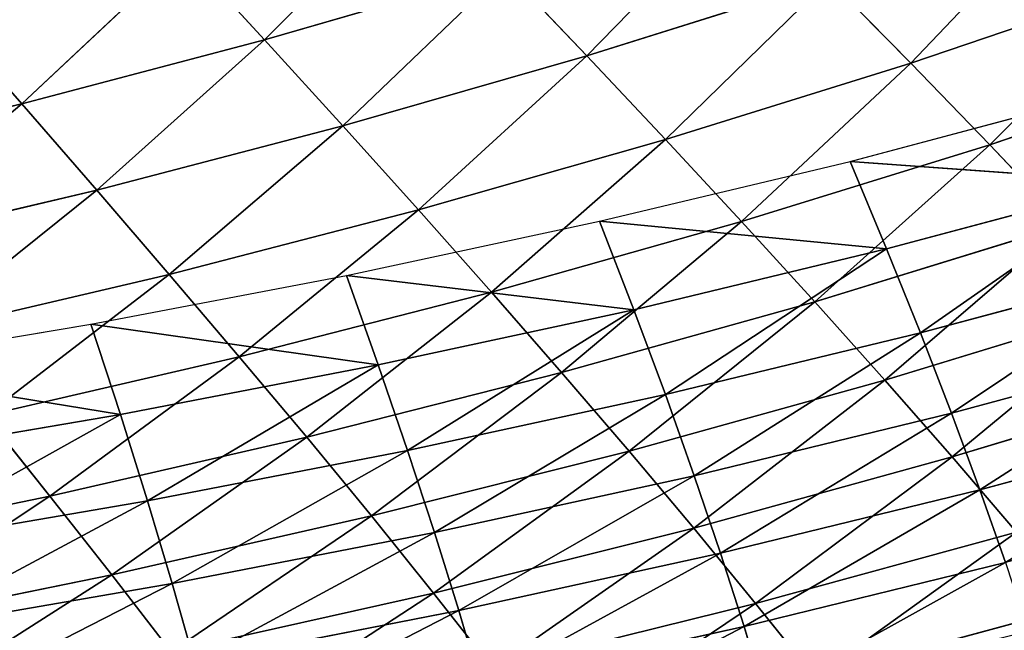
# Model space of a CAD drawing. Extents: x 0 to 605, y 0 to 400.
# Tile 770 of 1056: x 432 to 455, y 23 to 37. Entities that reach past the tile are written whole.
import ezdxf

# ---------------------------------------------------------------- set-up
doc = ezdxf.new("R2010")
doc.units = 0
doc.header["$LTSCALE"] = 25.4
doc.layers.get('0').update_dxf_attribs({"linetype": 'CONTINUOUS'})

# ---------------------------------------------------------------- blocks, each defined once
blk = doc.blocks.new('ATLANTA610_-_S_STL')
at = {"color": 0}
for p, q in [((451.24, 104.037, 378.118), (449.849, 100.148, 376.387)), ((451.24, 104.037, 378.118), (449.849, 100.148, 376.387)), ((451.24, 104.037, 378.118), (457.417, 103.946, 376.444)), ((451.24, 104.037, 378.118), (457.417, 103.946, 376.444)), ((443.68, 100.261, 377.911), (442.285, 96.485, 376.143)), ((443.68, 100.261, 377.911), (442.285, 96.485, 376.143)), ((449.849, 100.148, 376.387), (443.68, 100.261, 377.911)), ((449.849, 100.148, 376.387), (443.68, 100.261, 377.911)), ((449.849, 100.148, 376.387), (448.396, 96.353, 374.62)), ((449.849, 100.148, 376.387), (448.396, 96.353, 374.62)), ((455.971, 100.036, 374.715), (449.849, 100.148, 376.387)), ((455.971, 100.036, 374.715), (449.849, 100.148, 376.387)), ((455.971, 100.036, 374.715), (454.46, 96.222, 372.95)), ((455.971, 100.036, 374.715), (454.46, 96.222, 372.95)), ((436.133, 96.618, 377.525), (434.739, 92.958, 375.719)), ((436.133, 96.618, 377.525), (434.739, 92.958, 375.719)), ((436.133, 96.618, 377.525), (442.285, 96.485, 376.143)), ((436.133, 96.618, 377.525), (442.285, 96.485, 376.143)), ((442.285, 96.485, 376.143), (440.829, 92.807, 374.336)), ((442.285, 96.485, 376.143), (440.829, 92.807, 374.336)), ((442.285, 96.485, 376.143), (448.396, 96.353, 374.62)), ((442.285, 96.485, 376.143), (448.396, 96.353, 374.62)), ((448.396, 96.353, 374.62), (446.878, 92.657, 372.814)), ((448.396, 96.353, 374.62), (446.878, 92.657, 372.814)), ((448.396, 96.353, 374.62), (454.46, 96.222, 372.95)), ((448.396, 96.353, 374.62), (454.46, 96.222, 372.95)), ((454.46, 96.222, 372.95), (452.882, 92.509, 371.148)), ((454.46, 96.222, 372.95), (452.882, 92.509, 371.148)), ((454.46, 96.222, 372.95), (460.472, 96.092, 371.13)), ((454.46, 96.222, 372.95), (460.472, 96.092, 371.13)), ((434.739, 92.958, 375.719), (428.614, 93.111, 376.969)), ((434.739, 92.958, 375.719), (428.614, 93.111, 376.969)), ((434.739, 92.958, 375.719), (433.286, 89.4, 373.872)), ((434.739, 92.958, 375.719), (433.286, 89.4, 373.872)), ((440.829, 92.807, 374.336), (434.739, 92.958, 375.719)), ((440.829, 92.807, 374.336), (434.739, 92.958, 375.719)), ((440.829, 92.807, 374.336), (439.311, 89.232, 372.489)), ((440.829, 92.807, 374.336), (439.311, 89.232, 372.489)), ((446.878, 92.657, 372.814), (440.829, 92.807, 374.336)), ((446.878, 92.657, 372.814), (440.829, 92.807, 374.336)), ((446.878, 92.657, 372.814), (445.296, 89.066, 370.97)), ((446.878, 92.657, 372.814), (445.296, 89.066, 370.97)), ((452.882, 92.509, 371.148), (446.878, 92.657, 372.814)), ((452.882, 92.509, 371.148), (446.878, 92.657, 372.814)), ((452.882, 92.509, 371.148), (451.236, 88.902, 369.308)), ((452.882, 92.509, 371.148), (451.236, 88.902, 369.308)), ((458.834, 92.362, 369.334), (452.882, 92.509, 371.148)), ((458.834, 92.362, 369.334), (452.882, 92.509, 371.148)), ((433.286, 89.4, 373.872), (427.228, 89.569, 375.123)), ((433.286, 89.4, 373.872), (427.228, 89.569, 375.123)), ((433.286, 89.4, 373.872), (431.774, 85.947, 371.981)), ((433.286, 89.4, 373.872), (431.774, 85.947, 371.981)), ((439.311, 89.232, 372.489), (433.286, 89.4, 373.872)), ((439.311, 89.232, 372.489), (433.286, 89.4, 373.872)), ((439.311, 89.232, 372.489), (437.73, 85.765, 370.599)), ((439.311, 89.232, 372.489), (437.73, 85.765, 370.599)), ((445.296, 89.066, 370.97), (439.311, 89.232, 372.489)), ((445.296, 89.066, 370.97), (439.311, 89.232, 372.489)), ((445.296, 89.066, 370.97), (443.647, 85.584, 369.083)), ((445.296, 89.066, 370.97), (443.647, 85.584, 369.083)), ((451.236, 88.902, 369.308), (445.296, 89.066, 370.97)), ((451.236, 88.902, 369.308), (445.296, 89.066, 370.97)), ((451.236, 88.902, 369.308), (449.52, 85.406, 367.426)), ((451.236, 88.902, 369.308), (449.52, 85.406, 367.426)), ((457.125, 88.74, 367.5), (451.236, 88.902, 369.308)), ((457.125, 88.74, 367.5), (451.236, 88.902, 369.308)), ((457.125, 88.74, 367.5), (455.343, 85.23, 365.626)), ((457.125, 88.74, 367.5), (455.343, 85.23, 365.626)), ((437.73, 85.765, 370.599), (431.774, 85.947, 371.981)), ((437.73, 85.765, 370.599), (431.774, 85.947, 371.981)), ((437.73, 85.765, 370.599), (436.087, 82.409, 368.666)), ((437.73, 85.765, 370.599), (436.087, 82.409, 368.666)), ((443.647, 85.584, 369.083), (437.73, 85.765, 370.599)), ((443.647, 85.584, 369.083), (437.73, 85.765, 370.599)), ((443.647, 85.584, 369.083), (441.933, 82.216, 367.153)), ((443.647, 85.584, 369.083), (441.933, 82.216, 367.153)), ((449.52, 85.406, 367.426), (443.647, 85.584, 369.083)), ((449.52, 85.406, 367.426), (443.647, 85.584, 369.083)), ((449.52, 85.406, 367.426), (447.736, 82.026, 365.503)), ((449.52, 85.406, 367.426), (447.736, 82.026, 365.503)), ((455.343, 85.23, 365.626), (449.52, 85.406, 367.426)), ((455.343, 85.23, 365.626), (449.52, 85.406, 367.426)), ((455.343, 85.23, 365.626), (453.489, 81.838, 363.71)), ((455.343, 85.23, 365.626), (453.489, 81.838, 363.71)), ((461.108, 85.057, 363.677), (455.343, 85.23, 365.626)), ((461.108, 85.057, 363.677), (455.343, 85.23, 365.626)), ((436.087, 82.409, 368.666), (430.203, 82.605, 370.045)), ((436.087, 82.409, 368.666), (430.203, 82.605, 370.045)), ((436.087, 82.409, 368.666), (434.384, 79.17, 366.687)), ((436.087, 82.409, 368.666), (434.384, 79.17, 366.687)), ((441.933, 82.216, 367.153), (436.087, 82.409, 368.666)), ((441.933, 82.216, 367.153), (436.087, 82.409, 368.666)), ((441.933, 82.216, 367.153), (440.156, 78.966, 365.179)), ((441.933, 82.216, 367.153), (440.156, 78.966, 365.179)), ((447.736, 82.026, 365.503), (441.933, 82.216, 367.153)), ((447.736, 82.026, 365.503), (441.933, 82.216, 367.153)), ((447.736, 82.026, 365.503), (445.886, 78.765, 363.536)), ((447.736, 82.026, 365.503), (445.886, 78.765, 363.536)), ((453.489, 81.838, 363.71), (447.736, 82.026, 365.503)), ((453.489, 81.838, 363.71), (447.736, 82.026, 365.503)), ((453.489, 81.838, 363.71), (451.566, 78.568, 361.753)), ((453.489, 81.838, 363.71), (451.566, 78.568, 361.753)), ((459.186, 81.653, 361.772), (453.489, 81.838, 363.71)), ((459.186, 81.653, 361.772), (453.489, 81.838, 363.71)), ((434.384, 79.17, 366.687), (428.574, 79.375, 368.064)), ((434.384, 79.17, 366.687), (428.574, 79.375, 368.064)), ((434.384, 79.17, 366.687), (432.625, 76.049, 364.663)), ((434.384, 79.17, 366.687), (432.625, 76.049, 364.663)), ((440.156, 78.966, 365.179), (434.384, 79.17, 366.687)), ((440.156, 78.966, 365.179), (434.384, 79.17, 366.687)), ((440.156, 78.966, 365.179), (438.32, 75.837, 363.161)), ((440.156, 78.966, 365.179), (438.32, 75.837, 363.161)), ((445.886, 78.765, 363.536), (440.156, 78.966, 365.179)), ((445.886, 78.765, 363.536), (440.156, 78.966, 365.179)), ((445.886, 78.765, 363.536), (443.973, 75.628, 361.525)), ((445.886, 78.765, 363.536), (443.973, 75.628, 361.525)), ((451.566, 78.568, 361.753), (445.886, 78.765, 363.536)), ((451.566, 78.568, 361.753), (445.886, 78.765, 363.536)), ((432.625, 76.049, 364.663), (426.892, 76.263, 366.036)), ((432.625, 76.049, 364.663), (426.892, 76.263, 366.036)), ((432.625, 76.049, 364.663), (430.811, 73.05, 362.592)), ((432.625, 76.049, 364.663), (430.811, 73.05, 362.592)), ((438.32, 75.837, 363.161), (432.625, 76.049, 364.663)), ((432.625, 76.049, 364.663), (436.427, 72.832, 361.096)), ((438.32, 75.837, 363.161), (432.625, 76.049, 364.663)), ((432.625, 76.049, 364.663), (436.427, 72.832, 361.096)), ((438.32, 75.837, 363.161), (436.427, 72.832, 361.096)), ((438.32, 75.837, 363.161), (436.427, 72.832, 361.096)), ((443.973, 75.628, 361.525), (438.32, 75.837, 363.161)), ((443.973, 75.628, 361.525), (438.32, 75.837, 363.161)), ((450.069, 43.429, 378.562), (449.58, 36.085, 376.929)), ((450.069, 43.429, 378.562), (449.58, 36.085, 376.929)), ((443.39, 36.093, 378.289), (442.88, 28.79, 376.551)), ((443.39, 36.093, 378.289), (442.88, 28.79, 376.551)), ((443.39, 36.093, 378.289), (449.58, 36.085, 376.929)), ((443.39, 36.093, 378.289), (449.58, 36.085, 376.929)), ((449.58, 36.085, 376.929), (449.026, 28.783, 375.205)), ((449.58, 36.085, 376.929), (449.026, 28.783, 375.205)), ((449.58, 36.085, 376.929), (455.713, 36.077, 375.428)), ((449.58, 36.085, 376.929), (455.713, 36.077, 375.428)), ((455.713, 36.077, 375.428), (455.114, 28.776, 373.72)), ((455.713, 36.077, 375.428), (455.114, 28.776, 373.72)), ((436.681, 28.798, 377.763), (436.156, 21.54, 375.919)), ((436.681, 28.798, 377.763), (436.156, 21.54, 375.919)), ((436.681, 28.798, 377.763), (442.88, 28.79, 376.551)), ((436.681, 28.798, 377.763), (442.88, 28.79, 376.551)), ((442.88, 28.79, 376.551), (442.311, 21.533, 374.721)), ((442.88, 28.79, 376.551), (442.311, 21.533, 374.721)), ((442.88, 28.79, 376.551), (449.026, 28.783, 375.205)), ((442.88, 28.79, 376.551), (449.026, 28.783, 375.205)), ((449.026, 28.783, 375.205), (448.41, 21.527, 373.391)), ((449.026, 28.783, 375.205), (448.41, 21.527, 373.391)), ((449.026, 28.783, 375.205), (455.114, 28.776, 373.72)), ((449.026, 28.783, 375.205), (455.114, 28.776, 373.72)), ((455.114, 28.776, 373.72), (454.449, 21.521, 371.923)), ((455.114, 28.776, 373.72), (454.449, 21.521, 371.923)), ((455.114, 28.776, 373.72), (461.139, 28.77, 372.091)), ((455.114, 28.776, 373.72), (461.139, 28.77, 372.091)), ((429.95, 21.546, 376.989), (436.156, 21.54, 375.919)), ((429.95, 21.546, 376.989), (436.156, 21.54, 375.919)), ((429.95, 21.546, 376.989), (435.575, 14.329, 373.982)), ((429.95, 21.546, 376.989), (435.575, 14.329, 373.982)), ((436.156, 21.54, 375.919), (435.575, 14.329, 373.982)), ((436.156, 21.54, 375.919), (435.575, 14.329, 373.982)), ((436.156, 21.54, 375.919), (442.311, 21.533, 374.721)), ((436.156, 21.54, 375.919), (442.311, 21.533, 374.721)), ((436.156, 21.54, 375.919), (441.681, 14.324, 372.8)), ((436.156, 21.54, 375.919), (441.681, 14.324, 372.8)), ((442.311, 21.533, 374.721), (441.681, 14.324, 372.8)), ((442.311, 21.533, 374.721), (441.681, 14.324, 372.8)), ((442.311, 21.533, 374.721), (448.41, 21.527, 373.391)), ((442.311, 21.533, 374.721), (448.41, 21.527, 373.391)), ((442.311, 21.533, 374.721), (447.731, 14.319, 371.488)), ((442.311, 21.533, 374.721), (447.731, 14.319, 371.488)), ((448.41, 21.527, 373.391), (447.731, 14.319, 371.488)), ((448.41, 21.527, 373.391), (447.731, 14.319, 371.488)), ((448.41, 21.527, 373.391), (454.449, 21.521, 371.923)), ((448.41, 21.527, 373.391), (454.449, 21.521, 371.923)), ((454.449, 21.521, 371.923), (453.718, 14.315, 370.039)), ((454.449, 21.521, 371.923), (453.718, 14.315, 370.039)), ((454.449, 21.521, 371.923), (460.424, 21.515, 370.313)), ((454.449, 21.521, 371.923), (460.424, 21.515, 370.313)), ((429.415, 14.334, 375.037), (435.575, 14.329, 373.982)), ((434.938, 7.17, 371.953), (429.415, 14.334, 375.037)), ((434.938, 7.17, 371.953), (429.415, 14.334, 375.037)), ((429.415, 14.334, 375.037), (435.575, 14.329, 373.982)), ((434.938, 7.17, 371.953), (435.575, 14.329, 373.982)), ((434.938, 7.17, 371.953), (435.575, 14.329, 373.982)), ((435.575, 14.329, 373.982), (441.681, 14.324, 372.8)), ((440.993, 7.167, 370.79), (435.575, 14.329, 373.982)), ((440.993, 7.167, 370.79), (435.575, 14.329, 373.982)), ((435.575, 14.329, 373.982), (441.681, 14.324, 372.8)), ((440.993, 7.167, 370.79), (441.681, 14.324, 372.8)), ((440.993, 7.167, 370.79), (441.681, 14.324, 372.8)), ((441.681, 14.324, 372.8), (447.731, 14.319, 371.488)), ((446.99, 7.165, 369.497), (441.681, 14.324, 372.8)), ((446.99, 7.165, 369.497), (441.681, 14.324, 372.8)), ((441.681, 14.324, 372.8), (447.731, 14.319, 371.488)), ((446.99, 7.165, 369.497), (447.731, 14.319, 371.488)), ((446.99, 7.165, 369.497), (447.731, 14.319, 371.488)), ((447.731, 14.319, 371.488), (453.718, 14.315, 370.039)), ((452.924, 7.162, 368.069), (447.731, 14.319, 371.488)), ((452.924, 7.162, 368.069), (447.731, 14.319, 371.488)), ((447.731, 14.319, 371.488), (453.718, 14.315, 370.039)), ((452.924, 7.162, 368.069), (453.718, 14.315, 370.039)), ((452.924, 7.162, 368.069), (453.718, 14.315, 370.039)), ((453.718, 14.315, 370.039), (459.641, 14.311, 368.45)), ((458.791, 7.16, 366.502), (453.718, 14.315, 370.039)), ((458.791, 7.16, 366.502), (453.718, 14.315, 370.039)), ((453.718, 14.315, 370.039), (459.641, 14.311, 368.45)), ((434.938, 7.17, 371.953), (428.187, 0.066, 370.853)), ((434.938, 7.17, 371.953), (428.187, 0.066, 370.853)), ((428.827, 7.173, 372.991), (434.938, 7.17, 371.953)), ((428.827, 7.173, 372.991), (434.938, 7.17, 371.953)), ((434.938, 7.17, 371.953), (434.246, 0.066, 369.833)), ((434.938, 7.17, 371.953), (434.246, 0.066, 369.833)), ((440.993, 7.167, 370.79), (434.246, 0.066, 369.833)), ((440.993, 7.167, 370.79), (434.246, 0.066, 369.833)), ((434.938, 7.17, 371.953), (440.993, 7.167, 370.79)), ((434.938, 7.17, 371.953), (440.993, 7.167, 370.79)), ((440.993, 7.167, 370.79), (440.247, 0.066, 368.69)), ((440.993, 7.167, 370.79), (440.247, 0.066, 368.69)), ((446.99, 7.165, 369.497), (440.247, 0.066, 368.69)), ((446.99, 7.165, 369.497), (440.247, 0.066, 368.69)), ((440.993, 7.167, 370.79), (446.99, 7.165, 369.497)), ((440.993, 7.167, 370.79), (446.99, 7.165, 369.497)), ((446.99, 7.165, 369.497), (446.188, 0.066, 367.419)), ((446.99, 7.165, 369.497), (446.188, 0.066, 367.419)), ((446.99, 7.165, 369.497), (452.924, 7.162, 368.069)), ((446.99, 7.165, 369.497), (452.924, 7.162, 368.069)), ((452.924, 7.162, 368.069), (446.188, 0.066, 367.419)), ((452.924, 7.162, 368.069), (446.188, 0.066, 367.419)), ((452.924, 7.162, 368.069), (452.065, 0.066, 366.014)), ((452.924, 7.162, 368.069), (452.065, 0.066, 366.014)), ((458.791, 7.16, 366.502), (452.065, 0.066, 366.014)), ((458.791, 7.16, 366.502), (452.065, 0.066, 366.014)), ((452.924, 7.162, 368.069), (458.791, 7.16, 366.502)), ((452.924, 7.162, 368.069), (458.791, 7.16, 366.502)), ((428.187, 0.066, 370.853), (434.246, 0.066, 369.833)), ((434.246, 0.066, 369.833), (440.247, 0.066, 368.69)), ((440.247, 0.066, 368.69), (446.188, 0.066, 367.419)), ((446.188, 0.066, 367.419), (452.065, 0.066, 366.014)), ((452.065, 0.066, 366.014), (457.874, 0.066, 364.472))]:
    blk.add_line(p, q, dxfattribs=at)
mesh = blk.add_polyface(dxfattribs=at)
corners = [(452.569, 108.017, 379.816), (457.417, 103.946, 376.444), (451.24, 104.037, 378.118), (458.798, 107.947, 378.14)]
mesh.append_faces([[corners[k] for k in face] for face in [(0, 1, 2), (1, 0, 3)]], dxfattribs={"vtx0": -1, "color": 0})
mesh = blk.add_polyface(dxfattribs=at)
corners = [(445.015, 104.13, 379.642), (449.849, 100.148, 376.387), (443.68, 100.261, 377.911), (451.24, 104.037, 378.118)]
mesh.append_faces([[corners[k] for k in face] for face in [(0, 1, 2), (1, 0, 3)]], dxfattribs={"vtx0": -1, "color": 0})
mesh = blk.add_polyface(dxfattribs=at)
corners = [(451.24, 104.037, 378.118), (455.971, 100.036, 374.715), (449.849, 100.148, 376.387), (457.417, 103.946, 376.444)]
mesh.append_faces([[corners[k] for k in face] for face in [(0, 1, 2), (1, 0, 3)]], dxfattribs={"vtx0": -1, "color": 0})
mesh = blk.add_polyface(dxfattribs=at)
corners = [(437.469, 100.375, 379.292), (442.285, 96.485, 376.143), (436.133, 96.618, 377.525), (443.68, 100.261, 377.911)]
mesh.append_faces([[corners[k] for k in face] for face in [(0, 1, 2), (1, 0, 3)]], dxfattribs={"vtx0": -1, "color": 0})
mesh = blk.add_polyface(dxfattribs=at)
corners = [(443.68, 100.261, 377.911), (448.396, 96.353, 374.62), (442.285, 96.485, 376.143), (449.849, 100.148, 376.387)]
mesh.append_faces([[corners[k] for k in face] for face in [(0, 1, 2), (1, 0, 3)]], dxfattribs={"vtx0": -1, "color": 0})
mesh = blk.add_polyface(dxfattribs=at)
corners = [(449.849, 100.148, 376.387), (454.46, 96.222, 372.95), (448.396, 96.353, 374.62), (455.971, 100.036, 374.715)]
mesh.append_faces([[corners[k] for k in face] for face in [(0, 1, 2), (1, 0, 3)]], dxfattribs={"vtx0": -1, "color": 0})
mesh = blk.add_polyface(dxfattribs=at)
corners = [(455.971, 100.036, 374.715), (460.472, 96.092, 371.13), (454.46, 96.222, 372.95), (462.04, 99.925, 372.889)]
mesh.append_faces([[corners[k] for k in face] for face in [(0, 1, 2), (1, 0, 3)]], dxfattribs={"vtx0": -1, "color": 0})
mesh = blk.add_polyface(dxfattribs=at)
corners = [(429.945, 96.753, 378.773), (434.739, 92.958, 375.719), (428.614, 93.111, 376.969), (436.133, 96.618, 377.525)]
mesh.append_faces([[corners[k] for k in face] for face in [(0, 1, 2), (1, 0, 3)]], dxfattribs={"vtx0": -1, "color": 0})
mesh = blk.add_polyface(dxfattribs=at)
corners = [(436.133, 96.618, 377.525), (440.829, 92.807, 374.336), (434.739, 92.958, 375.719), (442.285, 96.485, 376.143)]
mesh.append_faces([[corners[k] for k in face] for face in [(0, 1, 2), (1, 0, 3)]], dxfattribs={"vtx0": -1, "color": 0})
mesh = blk.add_polyface(dxfattribs=at)
corners = [(442.285, 96.485, 376.143), (446.878, 92.657, 372.814), (440.829, 92.807, 374.336), (448.396, 96.353, 374.62)]
mesh.append_faces([[corners[k] for k in face] for face in [(0, 1, 2), (1, 0, 3)]], dxfattribs={"vtx0": -1, "color": 0})
mesh = blk.add_polyface(dxfattribs=at)
corners = [(448.396, 96.353, 374.62), (452.882, 92.509, 371.148), (446.878, 92.657, 372.814), (454.46, 96.222, 372.95)]
mesh.append_faces([[corners[k] for k in face] for face in [(0, 1, 2), (1, 0, 3)]], dxfattribs={"vtx0": -1, "color": 0})
mesh = blk.add_polyface(dxfattribs=at)
corners = [(454.46, 96.222, 372.95), (458.834, 92.362, 369.334), (452.882, 92.509, 371.148), (460.472, 96.092, 371.13)]
mesh.append_faces([[corners[k] for k in face] for face in [(0, 1, 2), (1, 0, 3)]], dxfattribs={"vtx0": -1, "color": 0})
mesh = blk.add_polyface(dxfattribs=at)
corners = [(428.614, 93.111, 376.969), (433.286, 89.4, 373.872), (427.228, 89.569, 375.123), (434.739, 92.958, 375.719)]
mesh.append_faces([[corners[k] for k in face] for face in [(0, 1, 2), (1, 0, 3)]], dxfattribs={"vtx0": -1, "color": 0})
mesh = blk.add_polyface(dxfattribs=at)
corners = [(434.739, 92.958, 375.719), (439.311, 89.232, 372.489), (433.286, 89.4, 373.872), (440.829, 92.807, 374.336)]
mesh.append_faces([[corners[k] for k in face] for face in [(0, 1, 2), (1, 0, 3)]], dxfattribs={"vtx0": -1, "color": 0})
mesh = blk.add_polyface(dxfattribs=at)
corners = [(440.829, 92.807, 374.336), (445.296, 89.066, 370.97), (439.311, 89.232, 372.489), (446.878, 92.657, 372.814)]
mesh.append_faces([[corners[k] for k in face] for face in [(0, 1, 2), (1, 0, 3)]], dxfattribs={"vtx0": -1, "color": 0})
mesh = blk.add_polyface(dxfattribs=at)
corners = [(446.878, 92.657, 372.814), (451.236, 88.902, 369.308), (445.296, 89.066, 370.97), (452.882, 92.509, 371.148)]
mesh.append_faces([[corners[k] for k in face] for face in [(0, 1, 2), (1, 0, 3)]], dxfattribs={"vtx0": -1, "color": 0})
mesh = blk.add_polyface(dxfattribs=at)
corners = [(452.882, 92.509, 371.148), (457.125, 88.74, 367.5), (451.236, 88.902, 369.308), (458.834, 92.362, 369.334)]
mesh.append_faces([[corners[k] for k in face] for face in [(0, 1, 2), (1, 0, 3)]], dxfattribs={"vtx0": -1, "color": 0})
mesh = blk.add_polyface(dxfattribs=at)
corners = [(427.228, 89.569, 375.123), (431.774, 85.947, 371.981), (425.784, 86.131, 373.233), (433.286, 89.4, 373.872)]
mesh.append_faces([[corners[k] for k in face] for face in [(0, 1, 2), (1, 0, 3)]], dxfattribs={"vtx0": -1, "color": 0})
mesh = blk.add_polyface(dxfattribs=at)
corners = [(433.286, 89.4, 373.872), (437.73, 85.765, 370.599), (431.774, 85.947, 371.981), (439.311, 89.232, 372.489)]
mesh.append_faces([[corners[k] for k in face] for face in [(0, 1, 2), (1, 0, 3)]], dxfattribs={"vtx0": -1, "color": 0})
mesh = blk.add_polyface(dxfattribs=at)
corners = [(439.311, 89.232, 372.489), (443.647, 85.584, 369.083), (437.73, 85.765, 370.599), (445.296, 89.066, 370.97)]
mesh.append_faces([[corners[k] for k in face] for face in [(0, 1, 2), (1, 0, 3)]], dxfattribs={"vtx0": -1, "color": 0})
mesh = blk.add_polyface(dxfattribs=at)
corners = [(445.296, 89.066, 370.97), (449.52, 85.406, 367.426), (443.647, 85.584, 369.083), (451.236, 88.902, 369.308)]
mesh.append_faces([[corners[k] for k in face] for face in [(0, 1, 2), (1, 0, 3)]], dxfattribs={"vtx0": -1, "color": 0})
mesh = blk.add_polyface(dxfattribs=at)
corners = [(451.236, 88.902, 369.308), (455.343, 85.23, 365.626), (449.52, 85.406, 367.426), (457.125, 88.74, 367.5)]
mesh.append_faces([[corners[k] for k in face] for face in [(0, 1, 2), (1, 0, 3)]], dxfattribs={"vtx0": -1, "color": 0})
mesh = blk.add_polyface(dxfattribs=at)
corners = [(457.125, 88.74, 367.5), (461.108, 85.057, 363.677), (455.343, 85.23, 365.626), (462.956, 88.58, 365.541)]
mesh.append_faces([[corners[k] for k in face] for face in [(0, 1, 2), (1, 0, 3)]], dxfattribs={"vtx0": -1, "color": 0})
mesh = blk.add_polyface(dxfattribs=at)
corners = [(431.774, 85.947, 371.981), (436.087, 82.409, 368.666), (430.203, 82.605, 370.045), (437.73, 85.765, 370.599)]
mesh.append_faces([[corners[k] for k in face] for face in [(0, 1, 2), (1, 0, 3)]], dxfattribs={"vtx0": -1, "color": 0})
mesh = blk.add_polyface(dxfattribs=at)
corners = [(437.73, 85.765, 370.599), (441.933, 82.216, 367.153), (436.087, 82.409, 368.666), (443.647, 85.584, 369.083)]
mesh.append_faces([[corners[k] for k in face] for face in [(0, 1, 2), (1, 0, 3)]], dxfattribs={"vtx0": -1, "color": 0})
mesh = blk.add_polyface(dxfattribs=at)
corners = [(443.647, 85.584, 369.083), (447.736, 82.026, 365.503), (441.933, 82.216, 367.153), (449.52, 85.406, 367.426)]
mesh.append_faces([[corners[k] for k in face] for face in [(0, 1, 2), (1, 0, 3)]], dxfattribs={"vtx0": -1, "color": 0})
mesh = blk.add_polyface(dxfattribs=at)
corners = [(449.52, 85.406, 367.426), (453.489, 81.838, 363.71), (447.736, 82.026, 365.503), (455.343, 85.23, 365.626)]
mesh.append_faces([[corners[k] for k in face] for face in [(0, 1, 2), (1, 0, 3)]], dxfattribs={"vtx0": -1, "color": 0})
mesh = blk.add_polyface(dxfattribs=at)
corners = [(455.343, 85.23, 365.626), (459.186, 81.653, 361.772), (453.489, 81.838, 363.71), (461.108, 85.057, 363.677)]
mesh.append_faces([[corners[k] for k in face] for face in [(0, 1, 2), (1, 0, 3)]], dxfattribs={"vtx0": -1, "color": 0})
mesh = blk.add_polyface(dxfattribs=at)
corners = [(430.203, 82.605, 370.045), (434.384, 79.17, 366.687), (428.574, 79.375, 368.064), (436.087, 82.409, 368.666)]
mesh.append_faces([[corners[k] for k in face] for face in [(0, 1, 2), (1, 0, 3)]], dxfattribs={"vtx0": -1, "color": 0})
mesh = blk.add_polyface(dxfattribs=at)
corners = [(436.087, 82.409, 368.666), (440.156, 78.966, 365.179), (434.384, 79.17, 366.687), (441.933, 82.216, 367.153)]
mesh.append_faces([[corners[k] for k in face] for face in [(0, 1, 2), (1, 0, 3)]], dxfattribs={"vtx0": -1, "color": 0})
mesh = blk.add_polyface(dxfattribs=at)
corners = [(441.933, 82.216, 367.153), (445.886, 78.765, 363.536), (440.156, 78.966, 365.179), (447.736, 82.026, 365.503)]
mesh.append_faces([[corners[k] for k in face] for face in [(0, 1, 2), (1, 0, 3)]], dxfattribs={"vtx0": -1, "color": 0})
mesh = blk.add_polyface(dxfattribs=at)
corners = [(447.736, 82.026, 365.503), (451.566, 78.568, 361.753), (445.886, 78.765, 363.536), (453.489, 81.838, 363.71)]
mesh.append_faces([[corners[k] for k in face] for face in [(0, 1, 2), (1, 0, 3)]], dxfattribs={"vtx0": -1, "color": 0})
mesh = blk.add_polyface(dxfattribs=at)
corners = [(453.489, 81.838, 363.71), (457.191, 78.373, 359.826), (451.566, 78.568, 361.753), (459.186, 81.653, 361.772)]
mesh.append_faces([[corners[k] for k in face] for face in [(0, 1, 2), (1, 0, 3)]], dxfattribs={"vtx0": -1, "color": 0})
mesh = blk.add_polyface(dxfattribs=at)
corners = [(428.574, 79.375, 368.064), (432.625, 76.049, 364.663), (426.892, 76.263, 366.036), (434.384, 79.17, 366.687)]
mesh.append_faces([[corners[k] for k in face] for face in [(0, 1, 2), (1, 0, 3)]], dxfattribs={"vtx0": -1, "color": 0})
mesh = blk.add_polyface(dxfattribs=at)
corners = [(434.384, 79.17, 366.687), (438.32, 75.837, 363.161), (432.625, 76.049, 364.663), (440.156, 78.966, 365.179)]
mesh.append_faces([[corners[k] for k in face] for face in [(0, 1, 2), (1, 0, 3)]], dxfattribs={"vtx0": -1, "color": 0})
mesh = blk.add_polyface(dxfattribs=at)
corners = [(440.156, 78.966, 365.179), (443.973, 75.628, 361.525), (438.32, 75.837, 363.161), (445.886, 78.765, 363.536)]
mesh.append_faces([[corners[k] for k in face] for face in [(0, 1, 2), (1, 0, 3)]], dxfattribs={"vtx0": -1, "color": 0})
mesh = blk.add_polyface(dxfattribs=at)
corners = [(445.886, 78.765, 363.536), (449.578, 75.422, 359.752), (443.973, 75.628, 361.525), (451.566, 78.568, 361.753)]
mesh.append_faces([[corners[k] for k in face] for face in [(0, 1, 2), (1, 0, 3)]], dxfattribs={"vtx0": -1, "color": 0})
mesh = blk.add_polyface(dxfattribs=at)
corners = [(432.625, 76.049, 364.663), (430.811, 73.05, 362.592), (426.892, 76.263, 366.036)]
mesh.append_faces([[corners[k] for k in face] for face in [(0, 1, 2)]], dxfattribs={"color": 0})
mesh = blk.add_polyface(dxfattribs=at)
corners = [(436.427, 72.832, 361.096), (430.811, 73.05, 362.592), (432.625, 76.049, 364.663)]
mesh.append_faces([[corners[k] for k in face] for face in [(0, 1, 2)]], dxfattribs={"color": 0})
mesh = blk.add_polyface(dxfattribs=at)
corners = [(438.32, 75.837, 363.161), (436.427, 72.832, 361.096), (432.625, 76.049, 364.663)]
mesh.append_faces([[corners[k] for k in face] for face in [(0, 1, 2)]], dxfattribs={"color": 0})
mesh = blk.add_polyface(dxfattribs=at)
corners = [(438.32, 75.837, 363.161), (442.001, 72.617, 359.47), (436.427, 72.832, 361.096), (443.973, 75.628, 361.525)]
mesh.append_faces([[corners[k] for k in face] for face in [(0, 1, 2), (1, 0, 3)]], dxfattribs={"vtx0": -1, "color": 0})
mesh = blk.add_polyface(dxfattribs=at)
corners = [(449.58, 36.085, 376.929), (443.838, 43.437, 379.934), (443.39, 36.093, 378.289), (450.069, 43.429, 378.562)]
mesh.append_faces([[corners[k] for k in face] for face in [(0, 1, 2), (1, 0, 3)]], dxfattribs={"vtx0": -1, "color": 0})
mesh = blk.add_polyface(dxfattribs=at)
corners = [(455.713, 36.077, 375.428), (450.069, 43.429, 378.562), (449.58, 36.085, 376.929), (456.244, 43.421, 377.048)]
mesh.append_faces([[corners[k] for k in face] for face in [(0, 1, 2), (1, 0, 3)]], dxfattribs={"vtx0": -1, "color": 0})
mesh = blk.add_polyface(dxfattribs=at)
corners = [(442.88, 28.79, 376.551), (437.148, 36.101, 379.514), (436.681, 28.798, 377.763), (443.39, 36.093, 378.289)]
mesh.append_faces([[corners[k] for k in face] for face in [(0, 1, 2), (1, 0, 3)]], dxfattribs={"vtx0": -1, "color": 0})
mesh = blk.add_polyface(dxfattribs=at)
corners = [(449.026, 28.783, 375.205), (443.39, 36.093, 378.289), (442.88, 28.79, 376.551), (449.58, 36.085, 376.929)]
mesh.append_faces([[corners[k] for k in face] for face in [(0, 1, 2), (1, 0, 3)]], dxfattribs={"vtx0": -1, "color": 0})
mesh = blk.add_polyface(dxfattribs=at)
corners = [(455.114, 28.776, 373.72), (449.58, 36.085, 376.929), (449.026, 28.783, 375.205), (455.713, 36.077, 375.428)]
mesh.append_faces([[corners[k] for k in face] for face in [(0, 1, 2), (1, 0, 3)]], dxfattribs={"vtx0": -1, "color": 0})
mesh = blk.add_polyface(dxfattribs=at)
corners = [(461.139, 28.77, 372.091), (455.713, 36.077, 375.428), (455.114, 28.776, 373.72), (461.784, 36.07, 373.782)]
mesh.append_faces([[corners[k] for k in face] for face in [(0, 1, 2), (1, 0, 3)]], dxfattribs={"vtx0": -1, "color": 0})
mesh = blk.add_polyface(dxfattribs=at)
corners = [(436.156, 21.54, 375.919), (430.432, 28.806, 378.847), (429.95, 21.546, 376.989), (436.681, 28.798, 377.763)]
mesh.append_faces([[corners[k] for k in face] for face in [(0, 1, 2), (1, 0, 3)]], dxfattribs={"vtx0": -1, "color": 0})
mesh = blk.add_polyface(dxfattribs=at)
corners = [(442.311, 21.533, 374.721), (436.681, 28.798, 377.763), (436.156, 21.54, 375.919), (442.88, 28.79, 376.551)]
mesh.append_faces([[corners[k] for k in face] for face in [(0, 1, 2), (1, 0, 3)]], dxfattribs={"vtx0": -1, "color": 0})
mesh = blk.add_polyface(dxfattribs=at)
corners = [(448.41, 21.527, 373.391), (442.88, 28.79, 376.551), (442.311, 21.533, 374.721), (449.026, 28.783, 375.205)]
mesh.append_faces([[corners[k] for k in face] for face in [(0, 1, 2), (1, 0, 3)]], dxfattribs={"vtx0": -1, "color": 0})
mesh = blk.add_polyface(dxfattribs=at)
corners = [(454.449, 21.521, 371.923), (449.026, 28.783, 375.205), (448.41, 21.527, 373.391), (455.114, 28.776, 373.72)]
mesh.append_faces([[corners[k] for k in face] for face in [(0, 1, 2), (1, 0, 3)]], dxfattribs={"vtx0": -1, "color": 0})
mesh = blk.add_polyface(dxfattribs=at)
corners = [(460.424, 21.515, 370.313), (455.114, 28.776, 373.72), (454.449, 21.521, 371.923), (461.139, 28.77, 372.091)]
mesh.append_faces([[corners[k] for k in face] for face in [(0, 1, 2), (1, 0, 3)]], dxfattribs={"vtx0": -1, "color": 0})
mesh = blk.add_polyface(dxfattribs=at)
corners = [(435.575, 14.329, 373.982), (429.95, 21.546, 376.989), (429.415, 14.334, 375.037)]
mesh.append_faces([[corners[k] for k in face] for face in [(0, 1, 2)]], dxfattribs={"color": 0})
mesh = blk.add_polyface(dxfattribs=at)
corners = [(436.156, 21.54, 375.919), (429.95, 21.546, 376.989), (435.575, 14.329, 373.982)]
mesh.append_faces([[corners[k] for k in face] for face in [(0, 1, 2)]], dxfattribs={"color": 0})
mesh = blk.add_polyface(dxfattribs=at)
corners = [(441.681, 14.324, 372.8), (436.156, 21.54, 375.919), (435.575, 14.329, 373.982)]
mesh.append_faces([[corners[k] for k in face] for face in [(0, 1, 2)]], dxfattribs={"color": 0})
mesh = blk.add_polyface(dxfattribs=at)
corners = [(442.311, 21.533, 374.721), (436.156, 21.54, 375.919), (441.681, 14.324, 372.8)]
mesh.append_faces([[corners[k] for k in face] for face in [(0, 1, 2)]], dxfattribs={"color": 0})
mesh = blk.add_polyface(dxfattribs=at)
corners = [(447.731, 14.319, 371.488), (442.311, 21.533, 374.721), (441.681, 14.324, 372.8)]
mesh.append_faces([[corners[k] for k in face] for face in [(0, 1, 2)]], dxfattribs={"color": 0})
mesh = blk.add_polyface(dxfattribs=at)
corners = [(448.41, 21.527, 373.391), (442.311, 21.533, 374.721), (447.731, 14.319, 371.488)]
mesh.append_faces([[corners[k] for k in face] for face in [(0, 1, 2)]], dxfattribs={"color": 0})
mesh = blk.add_polyface(dxfattribs=at)
corners = [(453.718, 14.315, 370.039), (448.41, 21.527, 373.391), (447.731, 14.319, 371.488), (454.449, 21.521, 371.923)]
mesh.append_faces([[corners[k] for k in face] for face in [(0, 1, 2), (1, 0, 3)]], dxfattribs={"vtx0": -1, "color": 0})
mesh = blk.add_polyface(dxfattribs=at)
corners = [(459.641, 14.311, 368.45), (454.449, 21.521, 371.923), (453.718, 14.315, 370.039), (460.424, 21.515, 370.313)]
mesh.append_faces([[corners[k] for k in face] for face in [(0, 1, 2), (1, 0, 3)]], dxfattribs={"vtx0": -1, "color": 0})
mesh = blk.add_polyface(dxfattribs=at)
corners = [(434.938, 7.17, 371.953), (429.415, 14.334, 375.037), (428.827, 7.173, 372.991)]
mesh.append_faces([[corners[k] for k in face] for face in [(0, 1, 2)]], dxfattribs={"color": 0})
mesh = blk.add_polyface(dxfattribs=at)
corners = [(435.575, 14.329, 373.982), (429.415, 14.334, 375.037), (434.938, 7.17, 371.953)]
mesh.append_faces([[corners[k] for k in face] for face in [(0, 1, 2)]], dxfattribs={"color": 0})
mesh = blk.add_polyface(dxfattribs=at)
corners = [(440.993, 7.167, 370.79), (435.575, 14.329, 373.982), (434.938, 7.17, 371.953)]
mesh.append_faces([[corners[k] for k in face] for face in [(0, 1, 2)]], dxfattribs={"color": 0})
mesh = blk.add_polyface(dxfattribs=at)
corners = [(441.681, 14.324, 372.8), (435.575, 14.329, 373.982), (440.993, 7.167, 370.79)]
mesh.append_faces([[corners[k] for k in face] for face in [(0, 1, 2)]], dxfattribs={"color": 0})
mesh = blk.add_polyface(dxfattribs=at)
corners = [(446.99, 7.165, 369.497), (441.681, 14.324, 372.8), (440.993, 7.167, 370.79)]
mesh.append_faces([[corners[k] for k in face] for face in [(0, 1, 2)]], dxfattribs={"color": 0})
mesh = blk.add_polyface(dxfattribs=at)
corners = [(447.731, 14.319, 371.488), (441.681, 14.324, 372.8), (446.99, 7.165, 369.497)]
mesh.append_faces([[corners[k] for k in face] for face in [(0, 1, 2)]], dxfattribs={"color": 0})
mesh = blk.add_polyface(dxfattribs=at)
corners = [(452.924, 7.162, 368.069), (447.731, 14.319, 371.488), (446.99, 7.165, 369.497)]
mesh.append_faces([[corners[k] for k in face] for face in [(0, 1, 2)]], dxfattribs={"color": 0})
mesh = blk.add_polyface(dxfattribs=at)
corners = [(453.718, 14.315, 370.039), (447.731, 14.319, 371.488), (452.924, 7.162, 368.069)]
mesh.append_faces([[corners[k] for k in face] for face in [(0, 1, 2)]], dxfattribs={"color": 0})
mesh = blk.add_polyface(dxfattribs=at)
corners = [(458.791, 7.16, 366.502), (453.718, 14.315, 370.039), (452.924, 7.162, 368.069)]
mesh.append_faces([[corners[k] for k in face] for face in [(0, 1, 2)]], dxfattribs={"color": 0})
mesh = blk.add_polyface(dxfattribs=at)
corners = [(459.641, 14.311, 368.45), (453.718, 14.315, 370.039), (458.791, 7.16, 366.502)]
mesh.append_faces([[corners[k] for k in face] for face in [(0, 1, 2)]], dxfattribs={"color": 0})
mesh = blk.add_polyface(dxfattribs=at)
corners = [(434.938, 7.17, 371.953), (428.827, 7.173, 372.991), (428.187, 0.066, 370.853)]
mesh.append_faces([[corners[k] for k in face] for face in [(0, 1, 2)]], dxfattribs={"color": 0})
mesh = blk.add_polyface(dxfattribs=at)
corners = [(434.938, 7.17, 371.953), (428.187, 0.066, 370.853), (434.246, 0.066, 369.833)]
mesh.append_faces([[corners[k] for k in face] for face in [(0, 1, 2)]], dxfattribs={"color": 0})
mesh = blk.add_polyface(dxfattribs=at)
corners = [(440.993, 7.167, 370.79), (434.938, 7.17, 371.953), (434.246, 0.066, 369.833)]
mesh.append_faces([[corners[k] for k in face] for face in [(0, 1, 2)]], dxfattribs={"color": 0})
mesh = blk.add_polyface(dxfattribs=at)
corners = [(440.993, 7.167, 370.79), (434.246, 0.066, 369.833), (440.247, 0.066, 368.69)]
mesh.append_faces([[corners[k] for k in face] for face in [(0, 1, 2)]], dxfattribs={"color": 0})
mesh = blk.add_polyface(dxfattribs=at)
corners = [(446.99, 7.165, 369.497), (440.993, 7.167, 370.79), (440.247, 0.066, 368.69)]
mesh.append_faces([[corners[k] for k in face] for face in [(0, 1, 2)]], dxfattribs={"color": 0})
mesh = blk.add_polyface(dxfattribs=at)
corners = [(446.99, 7.165, 369.497), (440.247, 0.066, 368.69), (446.188, 0.066, 367.419)]
mesh.append_faces([[corners[k] for k in face] for face in [(0, 1, 2)]], dxfattribs={"color": 0})
mesh = blk.add_polyface(dxfattribs=at)
corners = [(452.924, 7.162, 368.069), (446.99, 7.165, 369.497), (446.188, 0.066, 367.419)]
mesh.append_faces([[corners[k] for k in face] for face in [(0, 1, 2)]], dxfattribs={"color": 0})
mesh = blk.add_polyface(dxfattribs=at)
corners = [(452.924, 7.162, 368.069), (446.188, 0.066, 367.419), (452.065, 0.066, 366.014)]
mesh.append_faces([[corners[k] for k in face] for face in [(0, 1, 2)]], dxfattribs={"color": 0})
mesh = blk.add_polyface(dxfattribs=at)
corners = [(458.791, 7.16, 366.502), (452.924, 7.162, 368.069), (452.065, 0.066, 366.014)]
mesh.append_faces([[corners[k] for k in face] for face in [(0, 1, 2)]], dxfattribs={"color": 0})
mesh = blk.add_polyface(dxfattribs=at)
corners = [(458.791, 7.16, 366.502), (452.065, 0.066, 366.014), (457.874, 0.066, 364.472)]
mesh.append_faces([[corners[k] for k in face] for face in [(0, 1, 2)]], dxfattribs={"color": 0})

msp = doc.modelspace()

# ---------------------------------------------------------------- block references
at = {"color": 254, "extrusion": (0, -1, 5.55112e-17)}
msp.add_blockref('ATLANTA610_-_S_STL', (-0.269, -0.066, -399.883), dxfattribs=at)

doc.saveas('drawing.dxf')
